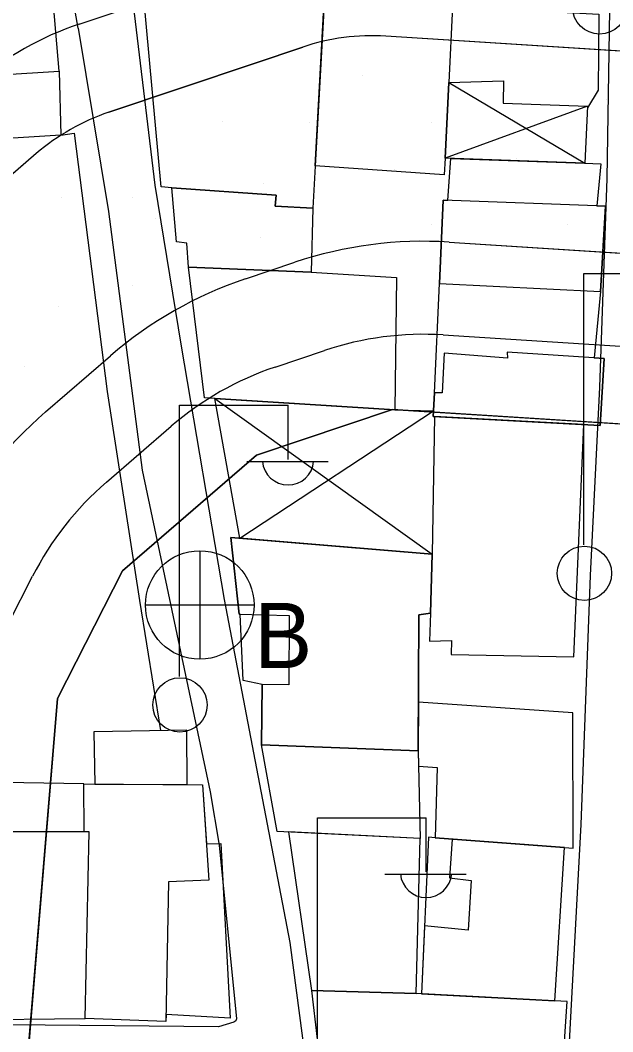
# Model space of a CAD drawing. Extents: x 417997 to 421451, y 4451742 to 4455216.
# Drawn here: x 420234.4 to 420272.6, y 4453354 to 4453419.3 of the extents above; entities that cross this region are included whole.
import ezdxf

# ---------------------------------------------------------------- set-up
doc = ezdxf.new("R2010")
doc.units = 0
for name, color, linetype in [('ADAKENARI', 7, 'Continuous'), ('B_Mesken', 7, 'Continuous'), ('B_Sundurma', 7, 'Continuous'), ('B_Teras', 7, 'Continuous'), ('Default', 7, 'Continuous'), ('KALDIRIM', 7, 'Continuous'), ('PL_AYA_PARK_DINLENME', 7, 'Continuous'), ('PL_TİCK', 7, 'Continuous'), ('S_Elektrik_Diregi', 7, 'Continuous'), ('S_Rogar_Kapagi_Buski', 7, 'Continuous'), ('Sinir_Duvar_tek_tarafa_ait', 7, 'Continuous'), ('Sinir_Tel_bir_taraf', 7, 'Continuous'), ('TR_PARKALANI', 7, 'Continuous'), ('TR_TİCK', 7, 'Continuous'), ('Yol_Sose', 7, 'Continuous')]:
    doc.layers.add(name, color=color, linetype=linetype)

# ---------------------------------------------------------------- blocks, each defined once
blk = doc.blocks.new('POINT_DISPLAY')
at = {"layer": 'Default'}
blk.add_line((0, 0), (0, 0), dxfattribs=at)

msp = doc.modelspace()

# ---------------------------------------------------------------- linework, layer by layer
at = {"layer": 'ADAKENARI'}
for p, q in [((420439.117, 4453406.743), (420258.015, 4453418.277)), ((420439.117, 4453406.743), (420258.015, 4453418.277)), ((420249.526, 4453416.521), (420252.663, 4453417.576)), ((420249.526, 4453416.521), (420252.663, 4453417.576)), ((420240.165, 4453413.374), (420249.526, 4453416.521)), ((420240.165, 4453413.374), (420249.526, 4453416.521)), ((420235.477, 4453410.7), (420229.986, 4453405.959)), ((420235.477, 4453410.7), (420229.986, 4453405.959)), ((420262.089, 4453404.991), (420438.295, 4453393.769)), ((420262.089, 4453404.991), (420438.295, 4453393.769)), ((420248.963, 4453402.617), (420252.151, 4453403.689)), ((420248.963, 4453402.617), (420252.151, 4453403.689)), ((420236.077, 4453394.043), (420240.256, 4453397.651)), ((420236.077, 4453394.043), (420240.256, 4453397.651)), ((420249.675, 4453391.251), (420258.449, 4453394.201)), ((420249.675, 4453391.251), (420258.449, 4453394.201)), ((420258.449, 4453394.201), (420435.556, 4453382.921)), ((420258.449, 4453394.201), (420435.556, 4453382.921)), ((420241.035, 4453383.791), (420249.675, 4453391.251)), ((420241.035, 4453383.791), (420249.675, 4453391.251)), ((420236.838, 4453375.541), (420241.035, 4453383.791)), ((420236.838, 4453375.541), (420241.035, 4453383.791)), ((420229.073, 4453281.843), (420236.838, 4453375.541)), ((420229.073, 4453281.843), (420236.838, 4453375.541))]:
    msp.add_line(p, q, dxfattribs=at)
for centre, radius, start, end in [((420257.125, 4453404.306), 14, 86.3557, 108.58238), ((420257.125, 4453404.306), 14, 86.3557, 108.58238), ((420244.626, 4453400.104), 14, 108.58238, 130.80906), ((420244.626, 4453400.104), 14, 108.58238, 130.80906), ((420260.437, 4453379.044), 26, 86.3557, 108.58238), ((420260.437, 4453379.044), 26, 86.3557, 108.58238), ((420257.248, 4453377.972), 26, 108.58238, 130.80906), ((420257.248, 4453377.972), 26, 108.58238, 130.80906), ((420253.069, 4453374.363), 26, 130.80906, 153.03574), ((420253.069, 4453374.363), 26, 130.80906, 153.03574)]:
    msp.add_arc(centre, radius, start, end, dxfattribs=at)
at = {"layer": 'B_Mesken'}
for points in [[(420244.214, 4453408.503), (420243.527, 4453408.563), (420242.208, 4453423.102), (420254.139, 4453422.296), (420253.305, 4453407.18), (420250.87, 4453407.313), (420250.953, 4453408.025)], [(420229.317, 4453415.546), (420236.956, 4453416.029), (420236.445, 4453422.082), (420229.115, 4453421.832)], [(420254.11, 4453421.767), (420262.374, 4453421.213), (420262.314, 4453420.2), (420262.08, 4453415.287), (420261.847, 4453410.399), (420261.765, 4453409.326), (420253.455, 4453409.908)], [(420236.956, 4453416.029), (420237.06, 4453411.883), (420229.45, 4453411.421), (420229.317, 4453415.546)], [(420262.015, 4453407.691), (420262.197, 4453410.387), (420270.848, 4453410.095), (420271.879, 4453410.043), (420271.617, 4453407.332), (420272.186, 4453407.31), (420271.85, 4453401.804), (420271.449, 4453397.535), (420272.089, 4453397.493), (420271.824, 4453393.171), (420261.069, 4453393.737), (420261.161, 4453395.269), (420261.476, 4453402.317), (420261.713, 4453407.702)], [(420244.214, 4453408.503), (420250.953, 4453408.025), (420250.87, 4453407.313), (420253.305, 4453407.18), (420253.192, 4453403.062), (420245.288, 4453403.366), (420245.19, 4453404.919), (420244.525, 4453405.006)], [(420253.192, 4453403.062), (420258.711, 4453402.705), (420258.587, 4453394.181), (420246.334, 4453394.94), (420245.288, 4453403.366)], [(420261.155, 4453393.732), (420261.009, 4453384.851), (420260.886, 4453381.058), (420260.831, 4453379.249), (420262.243, 4453379.282), (420262.224, 4453378.382), (420270.128, 4453378.237), (420270.786, 4453393.225)], [(420250.035, 4453376.443), (420248.818, 4453376.712), (420248.632, 4453380.988), (420248.553, 4453380.991), (420248.03, 4453385.931), (420261.009, 4453384.851), (420260.886, 4453381.058), (420260.15, 4453380.945), (420260.108, 4453372.172), (420250.008, 4453372.55)], [(420260.108, 4453372.172), (420260.128, 4453371.177), (420261.321, 4453371.092), (420261.194, 4453366.555), (420270.089, 4453365.905), (420270.068, 4453374.627), (420260.123, 4453375.308)], [(420245.208, 4453369.997), (420245.195, 4453373.504), (420239.185, 4453373.409), (420239.255, 4453370.033)], [(420251.013, 4453366.978), (420250.008, 4453372.55), (420260.108, 4453372.172), (420260.222, 4453366.522)], [(420246.457, 4453366.182), (420247.379, 4453366.205), (420247.983, 4453354.934), (420243.848, 4453355.167), (420243.84, 4453354.703), (420238.637, 4453354.915), (420238.897, 4453366.951), (420238.568, 4453366.952), (420238.54, 4453370.038), (420246.206, 4453369.99)], [(420238.897, 4453366.951), (420231.014, 4453366.958), (420230.729, 4453354.822), (420238.637, 4453354.915)], [(420251.748, 4453366.942), (420253.228, 4453356.702), (420259.962, 4453356.515), (420260.222, 4453366.522)], [(420268.915, 4453356.035), (420269.539, 4453365.945), (420261.194, 4453366.555), (420260.764, 4453366.609), (420260.315, 4453356.496)], [(420253.228, 4453356.702), (420253.948, 4453350.434), (420269.231, 4453348.911), (420269.702, 4453355.993), (420259.962, 4453356.515)]]:
    msp.add_lwpolyline(points, close=True, dxfattribs=at)
at = {"layer": 'B_Sundurma'}
for p, q in [((420262.08, 4453415.287), (420270.848, 4453410.095)), ((420271.011, 4453413.762), (420261.847, 4453410.399)), ((420246.983, 4453394.9), (420261.009, 4453384.851)), ((420248.595, 4453385.884), (420261.091, 4453394.101))]:
    msp.add_line(p, q, dxfattribs=at)
for points in [[(420262.08, 4453415.287), (420265.611, 4453415.392), (420265.573, 4453413.953), (420271.011, 4453413.762), (420270.848, 4453410.095), (420261.847, 4453410.399)], [(420248.595, 4453385.884), (420246.983, 4453394.9), (420258.587, 4453394.181), (420261.091, 4453394.101), (420261.069, 4453393.737), (420261.155, 4453393.732), (420261.009, 4453384.851)]]:
    msp.add_lwpolyline(points, close=True, dxfattribs=at)
at = {"layer": 'B_Teras'}
for points in [[(420261.476, 4453402.317), (420271.85, 4453401.804), (420272.186, 4453407.31), (420261.713, 4453407.702)], [(420261.777, 4453397.818), (420261.648, 4453395.272), (420261.161, 4453395.269), (420261.069, 4453393.737), (420271.824, 4453393.171), (420272.089, 4453397.493), (420265.828, 4453397.903), (420265.848, 4453397.505)], [(420260.108, 4453372.172), (420260.15, 4453380.945), (420260.886, 4453381.058), (420261.009, 4453384.851), (420248.03, 4453385.931), (420248.553, 4453380.991), (420251.774, 4453380.894), (420251.759, 4453376.433), (420250.035, 4453376.443), (420250.008, 4453372.55)], [(420238.568, 4453366.952), (420238.54, 4453370.038), (420246.206, 4453369.99), (420246.613, 4453363.822), (420243.996, 4453363.733), (420243.84, 4453354.703), (420238.637, 4453354.915), (420238.897, 4453366.951)], [(420262.296, 4453366.475), (420262.127, 4453363.986), (420263.513, 4453363.816), (420263.319, 4453360.613), (420260.51, 4453360.874), (420260.315, 4453356.496), (420268.915, 4453356.035), (420269.539, 4453365.945)]]:
    msp.add_lwpolyline(points, close=True, dxfattribs=at)
at = {"layer": 'KALDIRIM'}
for p, q in [((420238.253, 4453419.061), (420247.614, 4453422.208)), ((420238.253, 4453419.061), (420247.614, 4453422.208)), ((420261.708, 4453399.004), (420438.942, 4453387.715)), ((420261.708, 4453399.004), (420438.942, 4453387.715)), ((420250.875, 4453396.929), (420254.063, 4453398.001)), ((420250.875, 4453396.929), (420254.063, 4453398.001)), ((420239.998, 4453389.501), (420244.177, 4453393.11)), ((420239.998, 4453389.501), (420244.177, 4453393.11)), ((420233.718, 4453380.434), (420235.243, 4453383.432)), ((420233.718, 4453380.434), (420235.243, 4453383.432))]:
    msp.add_line(p, q, dxfattribs=at)
for centre, start, end in [((420244.626, 4453400.104), 108.58238, 130.80906), ((420244.626, 4453400.104), 108.58238, 130.80906), ((420260.437, 4453379.044), 86.3557, 108.58238), ((420260.437, 4453379.044), 86.3557, 108.58238), ((420257.248, 4453377.972), 108.58238, 130.80906), ((420257.248, 4453377.972), 108.58238, 130.80906), ((420253.069, 4453374.363), 130.80906, 153.03574), ((420253.069, 4453374.363), 130.80906, 153.03574)]:
    msp.add_arc(centre, 20, start, end, dxfattribs=at)
at = {"layer": 'PL_AYA_PARK_DINLENME'}
for points in [[(420439.117, 4453406.743), (420258.015, 4453418.277)], [(420439.117, 4453406.743), (420258.015, 4453418.277)], [(420252.663, 4453417.576), (420249.526, 4453416.521), (420240.165, 4453413.374)], [(420252.663, 4453417.576), (420249.526, 4453416.521), (420240.165, 4453413.374)], [(420235.477, 4453410.7), (420229.986, 4453405.959), (420223.864, 4453400.673)], [(420235.477, 4453410.7), (420229.986, 4453405.959), (420223.864, 4453400.673)], [(420262.089, 4453404.991), (420438.295, 4453393.769)], [(420262.089, 4453404.991), (420438.295, 4453393.769)], [(420248.963, 4453402.617), (420252.151, 4453403.689)], [(420248.963, 4453402.617), (420252.151, 4453403.689)], [(420236.077, 4453394.043), (420240.256, 4453397.651)], [(420236.077, 4453394.043), (420240.256, 4453397.651)]]:
    msp.add_lwpolyline(points, dxfattribs=at)
for centre, radius, start, end in [((420257.125, 4453404.306), 14, 86.3557, 108.58238), ((420257.125, 4453404.306), 14, 86.3557, 108.58238), ((420244.626, 4453400.104), 14, 108.58238, 130.80906), ((420244.626, 4453400.104), 14, 108.58238, 130.80906), ((420260.437, 4453379.044), 26, 86.3557, 108.58238), ((420260.437, 4453379.044), 26, 86.3557, 108.58238), ((420257.248, 4453377.972), 26, 108.58238, 130.80906), ((420257.248, 4453377.972), 26, 108.58238, 130.80906), ((420253.069, 4453374.363), 26, 130.80906, 153.03574), ((420253.069, 4453374.363), 26, 130.80906, 153.03574)]:
    msp.add_arc(centre, radius, start, end, dxfattribs=at)
at = {"layer": 'PL_TİCK'}
msp.add_lwpolyline([(420343.792, 4453273.663), (420357.117, 4453273.865), (420433.491, 4453269.164), (420434.165, 4453279.129), (420434.178, 4453279.141), (420440.238, 4453377.613), (420435.556, 4453382.921), (420258.449, 4453394.201), (420249.675, 4453391.251), (420241.035, 4453383.791), (420236.838, 4453375.541), (420229.073, 4453281.843), (420228.245, 4453271.853), (420271.831, 4453272.539), (420282.058, 4453272.7), (420289.162, 4453272.812), (420331.467, 4453273.477), (420343.792, 4453273.663)], dxfattribs=at)
msp.add_lwpolyline([(420343.792, 4453273.663), (420357.117, 4453273.865), (420433.491, 4453269.164), (420434.165, 4453279.129), (420434.178, 4453279.141), (420440.238, 4453377.613), (420435.556, 4453382.921), (420258.449, 4453394.201), (420249.675, 4453391.251), (420241.035, 4453383.791), (420236.838, 4453375.541), (420229.073, 4453281.843), (420228.245, 4453271.853), (420271.831, 4453272.539), (420282.058, 4453272.7), (420289.162, 4453272.812), (420331.467, 4453273.477), (420343.792, 4453273.663)], dxfattribs=at)
at = {"layer": 'S_Elektrik_Diregi'}
for p, q in [((420270.784, 4453385.465), (420270.784, 4453402.965)), ((420270.784, 4453402.965), (420277.784, 4453402.965)), ((420244.709, 4453376.972), (420244.709, 4453394.472)), ((420244.709, 4453394.472), (420251.71, 4453394.472)), ((420251.71, 4453390.972), (420251.71, 4453394.472)), ((420249.049, 4453390.832), (420254.3, 4453390.832)), ((420253.609, 4453350.358), (420253.609, 4453367.858)), ((420253.609, 4453367.858), (420260.609, 4453367.858)), ((420260.609, 4453364.358), (420260.609, 4453367.858)), ((420257.949, 4453364.218), (420263.199, 4453364.218))]:
    msp.add_line(p, q, dxfattribs=at)
for centre in [(420271.796, 4453420.165), (420270.82, 4453383.63), (420244.745, 4453375.137)]:
    msp.add_circle(centre, 1.75, dxfattribs=at)
for centre in [(420251.71, 4453390.985), (420260.609, 4453364.371)]:
    msp.add_arc(centre, 1.658, 184.83843, 355.14641, dxfattribs=at)
at = {"layer": 'S_Rogar_Kapagi_Buski'}
for p, q in [((420246.022, 4453385.083), (420246.022, 4453378.083)), ((420242.522, 4453381.583), (420249.522, 4453381.583))]:
    msp.add_line(p, q, dxfattribs=at)
msp.add_circle((420246.022, 4453381.583), 3.5, dxfattribs=at)
at = {"layer": 'Sinir_Duvar_tek_tarafa_ait'}
msp.add_lwpolyline([(420262.314, 4453420.2), (420271.742, 4453419.699), (420271.705, 4453414.786), (420271.006, 4453413.645)], dxfattribs=at)
at = {"layer": 'Sinir_Tel_bir_taraf'}
for points in [[(420237.06, 4453411.883), (420237.917, 4453412.031), (420240.042, 4453395.363)], [(420240.042, 4453395.363), (420242.136, 4453381.868), (420243.497, 4453373.477)], [(420238.54, 4453370.038), (420223.058, 4453370.304)]]:
    msp.add_lwpolyline(points, dxfattribs=at)
at = {"layer": 'TR_TİCK'}
msp.add_lwpolyline([(420343.792, 4453273.663), (420357.117, 4453273.865), (420433.491, 4453269.164), (420434.165, 4453279.129), (420434.178, 4453279.141), (420440.238, 4453377.613), (420435.556, 4453382.921), (420258.449, 4453394.201), (420249.675, 4453391.251), (420241.035, 4453383.791), (420236.838, 4453375.541), (420229.073, 4453281.843), (420228.245, 4453271.853), (420271.831, 4453272.539), (420282.058, 4453272.7), (420289.162, 4453272.812), (420331.467, 4453273.477), (420343.792, 4453273.663)], dxfattribs=at)
msp.add_lwpolyline([(420343.792, 4453273.663), (420357.117, 4453273.865), (420433.491, 4453269.164), (420434.165, 4453279.129), (420434.178, 4453279.141), (420440.238, 4453377.613), (420435.556, 4453382.921), (420258.449, 4453394.201), (420249.675, 4453391.251), (420241.035, 4453383.791), (420236.838, 4453375.541), (420229.073, 4453281.843), (420228.245, 4453271.853), (420271.831, 4453272.539), (420282.058, 4453272.7), (420289.162, 4453272.812), (420331.467, 4453273.477), (420343.792, 4453273.663)], dxfattribs=at)
at = {"layer": 'Yol_Sose'}
for points in [[(420238.188, 4453418.795), (420237.64, 4453421.855), (420237.237, 4453422.747), (420236.536, 4453423.324), (420235.814, 4453423.511), (420234.977, 4453423.584)], [(420253.445, 4453347.792), (420251.857, 4453359.8), (420249.694, 4453371.036), (420247.616, 4453381.928), (420244.848, 4453398.28), (420243.145, 4453408.672), (420241.472, 4453422.645), (420241.632, 4453423.112), (420241.865, 4453423.44), (420242.428, 4453423.555), (420271.713, 4453420.95), (420272.062, 4453420.743), (420272.431, 4453419.979), (420272.27, 4453409.093), (420271.787, 4453395.631), (420271.186, 4453383.479), (420270.582, 4453367.426), (420269.46, 4453346.576), (420269.093, 4453341.317), (420269.042, 4453340.96), (420268.678, 4453340.475), (420268.295, 4453340.284), (420257.925, 4453341.2)], [(420238.188, 4453418.795), (420240.137, 4453406.965), (420242.304, 4453390.277), (420246.687, 4453369.539), (420247.277, 4453366.085), (420248.392, 4453354.892), (420248.337, 4453354.745), (420248.211, 4453354.67), (420247.23, 4453354.378), (420233.827, 4453354.495), (420224.077, 4453354.348)]]:
    msp.add_lwpolyline(points, dxfattribs=at)

# ---------------------------------------------------------------- block references
at = {"layer": 'TR_PARKALANI', "xscale": 0.1, "yscale": 0.10000000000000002}
for p in [(420256.502, 4453415.715), (420256.502, 4453415.715), (420265.458, 4453415.35), (420265.458, 4453415.35), (420272.221, 4453414.162), (420272.221, 4453414.162), (420247.455, 4453412.791), (420247.455, 4453412.791), (420253.121, 4453412.699), (420253.121, 4453412.699), (420260.98, 4453412.699), (420260.98, 4453412.699), (420266.464, 4453410.415), (420266.464, 4453410.415), (420258.604, 4453409.684), (420258.604, 4453409.684), (420250.105, 4453408.77), (420250.105, 4453408.77), (420237.127, 4453407.856), (420237.127, 4453407.856), (420241.697, 4453407.856), (420241.697, 4453407.856), (420243.159, 4453406.485), (420243.159, 4453406.485), (420260.98, 4453406.119), (420260.98, 4453406.119), (420269.754, 4453406.119), (420269.754, 4453406.119), (420249.922, 4453405.297), (420249.922, 4453405.297), (420241.697, 4453402.19), (420241.697, 4453402.19), (420236.945, 4453400.819), (420236.945, 4453400.819), (420234.751, 4453396.98), (420234.751, 4453396.98)]:
    msp.add_blockref('POINT_DISPLAY', p, dxfattribs=at)

# ---------------------------------------------------------------- texts
at = {"layer": 'S_Rogar_Kapagi_Buski'}
msp.add_text('B', height=4.2, dxfattribs=at).set_placement((420249.522, 4453377.518))

doc.saveas('drawing.dxf')
